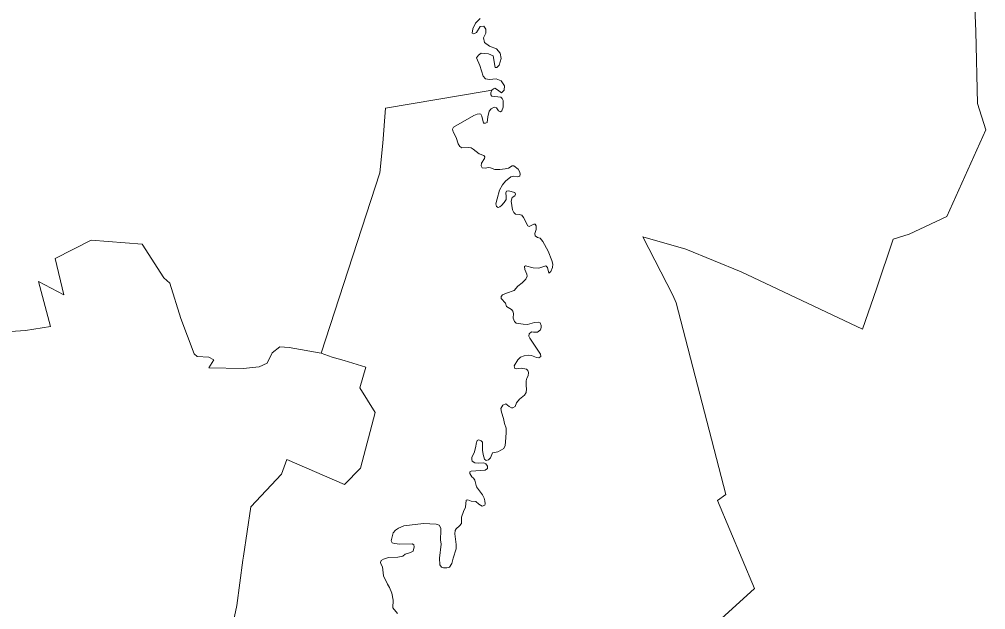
# Model space of a CAD drawing. Extents: x 369010 to 735936, y 6377141 to 6616555.
# Drawn here: x 614415 to 618235, y 6435258 to 6437591 of the extents above; entities that cross this region are included whole.
import ezdxf

# ---------------------------------------------------------------- set-up
doc = ezdxf.new("R2010")
doc.units = 0
doc.header["$LTSCALE"] = 40
doc.layers.add('3', color=7, linetype='Continuous', lineweight=13)

msp = doc.modelspace()

# ---------------------------------------------------------------- linework, layer by layer
at = {"layer": '3'}
for points in [[(618174.49, 6438093.46), (618197, 6437542.33), (618203.62, 6437257.5), (618235.39, 6437153.9), (618082.47, 6436811.47), (617932.85, 6436741.13), (617869.13, 6436722.43), (617804.09, 6436525.97), (617747.98, 6436366.1), (617269.18, 6436593), (617049.72, 6436682.71), (616879.92, 6436731.7), (616999.24, 6436500.65), (617011.82, 6436470.7), (617208.77, 6435712.52), (617175.67, 6435688.52), (617321.48, 6435340.97), (616783.1, 6434851.57)], [(616783.1, 6434851.57), (617321.48, 6435340.97), (617175.67, 6435688.52), (617208.77, 6435712.52), (617011.82, 6436470.7), (616999.24, 6436500.65), (616879.92, 6436731.7), (617049.72, 6436682.71), (617269.18, 6436593), (617747.98, 6436366.1), (617804.09, 6436525.97), (617869.13, 6436722.43), (617932.85, 6436741.13), (618082.47, 6436811.47), (618235.39, 6437153.9), (618203.62, 6437257.5), (618197, 6437542.33), (618174.49, 6438093.46)], [(614986.38, 6436569.67), (615010.38, 6436548.48), (615053.74, 6436408.3), (615105.55, 6436268.95), (615117.46, 6436258.19), (615163.97, 6436255.54), (615183.83, 6436244.95), (615163.97, 6436213.17), (615299.35, 6436210.52), (615363.07, 6436217.14), (615394.52, 6436232.2), (615414.38, 6436272.09), (615445, 6436295.92), (615482.07, 6436293.28), (615608.84, 6436271.43), (615840.22, 6436983.92), (615851.8, 6437101.1), (615862.89, 6437239.13), (616260.77, 6437307.15), (616282.78, 6437310.46), (616289.89, 6437315.92), (616295.19, 6437318.57), (616305.78, 6437311.95), (616321.67, 6437300.04), (616332.43, 6437310.63), (616333.75, 6437327.84), (616320.51, 6437347.7), (616300.49, 6437355.81), (616274.01, 6437353), (616257.95, 6437355.81), (616248.68, 6437366.4), (616235.44, 6437408.94), (616222.2, 6437438.07), (616230.15, 6437448.66), (616240.74, 6437456.6), (616270.03, 6437453.95), (616288.57, 6437446.01), (616296.51, 6437400.83), (616303.13, 6437400.83), (616312.4, 6437410.26), (616320.51, 6437435.42), (616316.37, 6437456.6), (616301.81, 6437473.98), (616274.01, 6437485.24), (616254.14, 6437498.64), (616250.17, 6437517.18), (616259.44, 6437535.71), (616259.44, 6437551.77), (616251.5, 6437563.68), (616236.93, 6437562.36), (616222.2, 6437538.36), (616211.61, 6437533.07), (616204.99, 6437535.71), (616207.64, 6437553.09), (616218.23, 6437575.6), (616236.93, 6437594.14)], [(616236.93, 6437594.14), (616218.23, 6437575.6), (616207.64, 6437553.09), (616204.99, 6437535.71), (616211.61, 6437533.07), (616222.2, 6437538.36), (616236.93, 6437562.36), (616251.5, 6437563.68), (616259.44, 6437551.77), (616259.44, 6437535.71), (616250.17, 6437517.18), (616254.14, 6437498.64), (616274.01, 6437485.24), (616301.81, 6437473.98), (616316.37, 6437456.6), (616320.51, 6437435.42), (616312.4, 6437410.26), (616303.13, 6437400.83), (616296.51, 6437400.83), (616288.57, 6437446.01), (616270.03, 6437453.95), (616240.74, 6437456.6), (616230.15, 6437448.66), (616222.2, 6437438.07), (616235.44, 6437408.94), (616248.68, 6437366.4), (616257.95, 6437355.81), (616274.01, 6437353), (616300.49, 6437355.81), (616320.51, 6437347.7), (616333.75, 6437327.84), (616332.43, 6437310.63), (616321.67, 6437300.04), (616305.78, 6437311.95), (616295.19, 6437318.57), (616289.89, 6437315.92), (616282.78, 6437310.46), (616278.97, 6437300.86), (616278.47, 6437292.75), (616283.6, 6437286.63), (616319.19, 6437282.49), (616324.32, 6437278.19), (616327.46, 6437269.58), (616327.3, 6437243.43), (616322.5, 6437229.03), (616317.04, 6437225.56), (616309.09, 6437228.87), (616301.64, 6437240.79), (616292.38, 6437243.43), (616280.13, 6437237.64), (616272.52, 6437227.88), (616266.89, 6437205.53), (616264.41, 6437183.02), (616257.95, 6437180.05), (616250.01, 6437180.38), (616244.05, 6437207.68), (616239.58, 6437216.13), (616232.96, 6437217.45), (616225.18, 6437216.62), (616211.44, 6437211), (616130.84, 6437164.82), (616128.03, 6437156.38), (616130.02, 6437146.12), (616141.44, 6437123.61), (616149.55, 6437098.95), (616156.17, 6437087.53), (616164.61, 6437083.39), (616190.43, 6437084.88), (616200.69, 6437082.89), (616209.29, 6437078.26), (616232.96, 6437058.9), (616251.83, 6437053.27), (616254.81, 6437046.82), (616253.65, 6437041.02), (616241.57, 6437022.82)], [(616282.78, 6437310.46), (616260.77, 6437307.15), (615862.89, 6437239.13), (615851.8, 6437101.1), (615840.22, 6436983.92), (615608.84, 6436271.43), (615651.54, 6436255.37), (615698.88, 6436242.13), (615784.94, 6436215.98), (615760.61, 6436134.56), (615822.34, 6436036.41), (615764.42, 6435816.29), (615700.87, 6435752.08), (615472.47, 6435851.71), (615451.95, 6435793.45), (615329.64, 6435663.86), (615301.67, 6435468.9), (615299.02, 6435453.01), (615275.02, 6435274.1), (615232.49, 6435075)], [(616303.8, 6436881.81), (616313.4, 6436915.24), (616325.31, 6436936.26), (616337.56, 6436951.65), (616358.08, 6436968.7), (616368.67, 6436971.51), (616385.72, 6436967.87), (616393.5, 6436970.85), (616395.32, 6436979.62), (616393, 6436988.72), (616387.21, 6436998.49), (616369.83, 6437011.23), (616362.88, 6437011.56), (616349.48, 6437002.63), (616336.07, 6437000.47), (616314.55, 6436996.67), (616295.02, 6436997.66), (616278.31, 6437004.45), (616269.87, 6437005.27), (616256.13, 6437002.29), (616244.38, 6437003.78), (616240.74, 6437012.39), (616241.57, 6437022.82), (616253.65, 6437041.02), (616254.81, 6437046.82), (616251.83, 6437053.27), (616232.96, 6437058.9), (616209.29, 6437078.26), (616200.69, 6437082.89), (616190.43, 6437084.88), (616164.61, 6437083.39), (616156.17, 6437087.53), (616149.55, 6437098.95), (616141.44, 6437123.61), (616130.02, 6437146.12), (616128.03, 6437156.38), (616130.84, 6437164.82), (616211.44, 6437211), (616225.18, 6437216.62), (616232.96, 6437217.45), (616239.58, 6437216.13), (616244.05, 6437207.68), (616250.01, 6437180.38), (616257.95, 6437180.05), (616264.41, 6437183.02), (616266.89, 6437205.53), (616272.52, 6437227.88), (616280.13, 6437237.64), (616292.38, 6437243.43), (616301.64, 6437240.79), (616309.09, 6437228.87), (616317.04, 6437225.56), (616322.5, 6437229.03), (616327.3, 6437243.43), (616327.46, 6437269.58), (616324.32, 6437278.19), (616319.19, 6437282.49), (616283.6, 6437286.63), (616278.47, 6437292.75), (616278.97, 6437300.86), (616282.78, 6437310.46)], [(616241.57, 6437022.82), (616240.74, 6437012.39), (616244.38, 6437003.78), (616256.13, 6437002.29), (616269.87, 6437005.27), (616278.31, 6437004.45), (616295.02, 6436997.66), (616314.55, 6436996.67), (616336.07, 6437000.47), (616349.48, 6437002.63), (616362.88, 6437011.56), (616369.83, 6437011.23), (616387.21, 6436998.49), (616393, 6436988.72), (616395.32, 6436979.62), (616393.5, 6436970.85), (616385.72, 6436967.87), (616368.67, 6436971.51), (616358.08, 6436968.7), (616337.56, 6436951.65), (616325.31, 6436936.26), (616313.4, 6436915.24), (616303.8, 6436881.81), (616299.16, 6436861.45), (616301.98, 6436851.69), (616308.1, 6436847.71), (616314.39, 6436850.03), (616321.84, 6436855.33), (616331.6, 6436866.75), (616339.05, 6436878.99), (616339.88, 6436890.58), (616338.55, 6436905.64), (616341.53, 6436911.43), (616348.48, 6436912.43), (616374.14, 6436906.47), (616376.95, 6436900.01), (616374.3, 6436893.72), (616363.05, 6436886.11), (616359.57, 6436872.21), (616365.2, 6436837.78), (616370.49, 6436827.19), (616376.78, 6436820.57), (616391.35, 6436819.25), (616401.11, 6436816.43), (616408.56, 6436808.16), (616425.77, 6436775.06), (616431.23, 6436772.57), (616449.61, 6436781.84), (616454.57, 6436781.84), (616458.38, 6436775.06), (616457.88, 6436760), (616452.75, 6436743.94), (616454.4, 6436735.5), (616463.51, 6436729.05), (616473.77, 6436725.57), (616485.02, 6436712.99), (616505.55, 6436674.1), (616520.77, 6436638.02), (616523.59, 6436623.29), (616522.43, 6436610.22), (616516.3, 6436594.82), (616508.03, 6436588.2), (616502.9, 6436609.88), (616496.94, 6436616.34), (616492.14, 6436615.68), (616469.13, 6436607.24), (616445.96, 6436609.06), (616415.84, 6436617), (616412.04, 6436614.02), (616413.03, 6436602.11), (616420.97, 6436583.57), (616422.13, 6436575.79), (616417.17, 6436564.37), (616402.77, 6436549.81), (616386.22, 6436536.73), (616370.83, 6436519.02), (616340.7, 6436508.76), (616324.65, 6436501.98), (616320.35, 6436495.85), (616319.85, 6436487.41), (616337.06, 6436469.04), (616341.2, 6436455.97), (616360.89, 6436444.21), (616366.52, 6436437.76), (616368.18, 6436428), (616367.18, 6436409.62), (616371.98, 6436396.22), (616379.76, 6436389.93), (616407.07, 6436385.63), (616424.28, 6436384.63), (616451.43, 6436392.41), (616467.81, 6436394.07), (616474.43, 6436391.09), (616478.07, 6436380.83), (616478.24, 6436372.72), (616475.09, 6436363.45), (616464.17, 6436354.84), (616447.45, 6436354.68), (616440.17, 6436355.84), (616430.9, 6436347.73)], [(616419.15, 6436141.84), (616418.49, 6436161.87), (616421.14, 6436172.46), (616426.6, 6436182.39), (616428.59, 6436194.47), (616425.28, 6436202.91), (616419.98, 6436208.37), (616398.46, 6436212.01), (616381.09, 6436209.36), (616373.31, 6436211.19), (616370.99, 6436221.45), (616385.39, 6436244.95), (616395.82, 6436255.21), (616410.38, 6436261.5), (616428.59, 6436262.99), (616439.34, 6436261.83), (616460.03, 6436254.38), (616468.64, 6436253.22), (616476.25, 6436258.02), (616475.42, 6436267.46), (616433.88, 6436330.18), (616429.58, 6436339.12), (616430.9, 6436347.73), (616440.17, 6436355.84), (616447.45, 6436354.68), (616464.17, 6436354.84), (616475.09, 6436363.45), (616478.24, 6436372.72), (616478.07, 6436380.83), (616474.43, 6436391.09), (616467.81, 6436394.07), (616451.43, 6436392.41), (616424.28, 6436384.63), (616407.07, 6436385.63), (616379.76, 6436389.93), (616371.98, 6436396.22), (616367.18, 6436409.62), (616368.18, 6436428), (616366.52, 6436437.76), (616360.89, 6436444.21), (616341.2, 6436455.97), (616337.06, 6436469.04), (616319.85, 6436487.41), (616320.35, 6436495.85), (616324.65, 6436501.98), (616340.7, 6436508.76), (616370.83, 6436519.02), (616386.22, 6436536.73), (616402.77, 6436549.81), (616417.17, 6436564.37), (616422.13, 6436575.79), (616420.97, 6436583.57), (616413.03, 6436602.11), (616412.04, 6436614.02), (616415.84, 6436617), (616445.96, 6436609.06), (616469.13, 6436607.24), (616492.14, 6436615.68), (616496.94, 6436616.34), (616502.9, 6436609.88), (616508.03, 6436588.2), (616516.3, 6436594.82), (616522.43, 6436610.22), (616523.59, 6436623.29), (616520.77, 6436638.02), (616505.55, 6436674.1), (616485.02, 6436712.99), (616473.77, 6436725.57), (616463.51, 6436729.05), (616454.4, 6436735.5), (616452.75, 6436743.94), (616457.88, 6436760), (616458.38, 6436775.06), (616454.57, 6436781.84), (616449.61, 6436781.84), (616431.23, 6436772.57), (616425.77, 6436775.06), (616408.56, 6436808.16), (616401.11, 6436816.43), (616391.35, 6436819.25), (616376.78, 6436820.57), (616370.49, 6436827.19), (616365.2, 6436837.78), (616359.57, 6436872.21), (616363.05, 6436886.11), (616374.3, 6436893.72), (616376.95, 6436900.01), (616374.14, 6436906.47), (616348.48, 6436912.43), (616341.53, 6436911.43), (616338.55, 6436905.64), (616339.88, 6436890.58), (616339.05, 6436878.99), (616331.6, 6436866.75), (616321.84, 6436855.33), (616314.39, 6436850.03), (616308.1, 6436847.71), (616301.98, 6436851.69), (616299.16, 6436861.45), (616303.8, 6436881.81)], [(614299.21, 6436352.19), (614439.89, 6436361.46), (614538.2, 6436377.35), (614490.37, 6436555.27), (614591.33, 6436502.14), (614556.74, 6436645.63), (614698.41, 6436718.46), (614900.16, 6436702.57), (614986.38, 6436569.67)], [(615232.49, 6435075), (615275.02, 6435274.1), (615299.02, 6435453.01), (615301.67, 6435468.9), (615329.64, 6435663.86), (615451.95, 6435793.45), (615472.47, 6435851.71), (615700.87, 6435752.08), (615764.42, 6435816.29), (615822.34, 6436036.41), (615760.61, 6436134.56), (615784.94, 6436215.98), (615698.88, 6436242.13), (615651.54, 6436255.37), (615608.84, 6436271.43), (615482.07, 6436293.28), (615445, 6436295.92), (615414.38, 6436272.09), (615394.52, 6436232.2), (615363.07, 6436217.14), (615299.35, 6436210.52), (615163.97, 6436213.17), (615183.83, 6436244.95), (615163.97, 6436255.54), (615117.46, 6436258.19), (615105.55, 6436268.95), (615053.74, 6436408.3), (615010.38, 6436548.48), (614986.38, 6436569.67), (614900.16, 6436702.57), (614698.41, 6436718.46), (614556.74, 6436645.63), (614591.33, 6436502.14), (614490.37, 6436555.27), (614538.2, 6436377.35), (614439.89, 6436361.46), (614299.21, 6436352.19)], [(616430.9, 6436347.73), (616429.58, 6436339.12), (616433.88, 6436330.18), (616475.42, 6436267.46), (616476.25, 6436258.02), (616468.64, 6436253.22), (616460.03, 6436254.38), (616439.34, 6436261.83), (616428.59, 6436262.99), (616410.38, 6436261.5), (616395.82, 6436255.21), (616385.39, 6436244.95), (616370.99, 6436221.45), (616373.31, 6436211.19), (616381.09, 6436209.36), (616398.46, 6436212.01), (616419.98, 6436208.37), (616425.28, 6436202.91), (616428.59, 6436194.47), (616426.6, 6436182.39), (616421.14, 6436172.46), (616418.49, 6436161.87), (616419.15, 6436141.84), (616420.64, 6436130.42), (616419.15, 6436116.19), (616411.87, 6436105.76), (616392.51, 6436089.21), (616381.09, 6436074.81), (616374.63, 6436060.41), (616366.69, 6436055.78), (616361.23, 6436055.78), (616351.63, 6436060.91), (616338.55, 6436071.67), (616326.3, 6436065.54), (616322.17, 6436058.92), (616318.86, 6436052.3), (616321.01, 6436038.56), (616329.61, 6436013.57), (616333.42, 6435993.05), (616339.38, 6435974.85), (616339.38, 6435958.96), (616338.22, 6435936.78), (616335.41, 6435906.16), (616330.61, 6435894.74), (616321.51, 6435888.95), (616306.78, 6435882), (616285.76, 6435878.19), (616277.15, 6435858.17), (616270.2, 6435850.06), (616260.6, 6435847.41), (616254.31, 6435852.54), (616248.68, 6435871.57), (616246.7, 6435888.62), (616245.7, 6435919.07), (616240.57, 6435925.53), (616230.48, 6435928.84), (616224.69, 6435925.69), (616220.88, 6435913.61), (616220.22, 6435902.52), (616213.27, 6435877.69), (616203.67, 6435860.32), (616203.34, 6435851.71), (616205.16, 6435844.26), (616216.08, 6435838.3), (616231.64, 6435836.32), (616250.83, 6435837.64), (616259.11, 6435834.5), (616265.9, 6435824.73), (616265.4, 6435816.13), (616257.29, 6435808.51), (616201.35, 6435805.37), (616195.89, 6435801.89), (616196.05, 6435795.44), (616204, 6435783.19), (616211.11, 6435777.23), (616215.42, 6435769.12), (616223.03, 6435742.64), (616245.54, 6435711.36), (616252.66, 6435697.79), (616255.8, 6435688.19), (616256.3, 6435676.61), (616255.14, 6435670.81), (616245.04, 6435667.01), (616230.97, 6435674.79), (616220.05, 6435685.38), (616201.35, 6435686.21), (616188.27, 6435692.16), (616181.32, 6435690.68), (616178.68, 6435663.2), (616170.57, 6435645.99), (616162.62, 6435623.15), (616163.12, 6435597.83), (616155.01, 6435588.56), (616141.44, 6435577.14), (616137.63, 6435570.19), (616136.31, 6435557.11), (616141.93, 6435515.9), (616142.6, 6435498.19), (616129.52, 6435461.78), (616124.72, 6435439.61)], [(615967.49, 6435517.39), (615919, 6435516.73), (615898.64, 6435518.88), (615888.71, 6435522.03), (615885.57, 6435529.81), (615893.18, 6435561.09), (615901.62, 6435571.84), (615913.54, 6435580.28), (615935.38, 6435588.89), (616012.84, 6435598.16), (616062.99, 6435595.01), (616074.57, 6435591.21), (616081.03, 6435579.79), (616081.86, 6435571.02), (616080.7, 6435533.12), (616083.18, 6435516.73), (616076.56, 6435461.29), (616077.55, 6435435.47), (616084.34, 6435426.2), (616091.62, 6435422.72), (616105.03, 6435423.06), (616115.62, 6435426.2), (616124.72, 6435439.61), (616129.52, 6435461.78), (616142.6, 6435498.19), (616141.93, 6435515.9), (616136.31, 6435557.11), (616137.63, 6435570.19), (616141.44, 6435577.14), (616155.01, 6435588.56), (616163.12, 6435597.83), (616162.62, 6435623.15), (616170.57, 6435645.99), (616178.68, 6435663.2), (616181.32, 6435690.68), (616188.27, 6435692.16), (616201.35, 6435686.21), (616220.05, 6435685.38), (616230.97, 6435674.79), (616245.04, 6435667.01), (616255.14, 6435670.81), (616256.3, 6435676.61), (616255.8, 6435688.19), (616252.66, 6435697.79), (616245.54, 6435711.36), (616223.03, 6435742.64), (616215.42, 6435769.12), (616211.11, 6435777.23), (616204, 6435783.19), (616196.05, 6435795.44), (616195.89, 6435801.89), (616201.35, 6435805.37), (616257.29, 6435808.51), (616265.4, 6435816.13), (616265.9, 6435824.73), (616259.11, 6435834.5), (616250.83, 6435837.64), (616231.64, 6435836.32), (616216.08, 6435838.3), (616205.16, 6435844.26), (616203.34, 6435851.71), (616203.67, 6435860.32), (616213.27, 6435877.69), (616220.22, 6435902.52), (616220.88, 6435913.61), (616224.69, 6435925.69), (616230.48, 6435928.84), (616240.57, 6435925.53), (616245.7, 6435919.07), (616246.7, 6435888.62), (616248.68, 6435871.57), (616254.31, 6435852.54), (616260.6, 6435847.41), (616270.2, 6435850.06), (616277.15, 6435858.17), (616285.76, 6435878.19), (616306.78, 6435882), (616321.51, 6435888.95), (616330.61, 6435894.74), (616335.41, 6435906.16), (616338.22, 6435936.78), (616339.38, 6435958.96), (616339.38, 6435974.85), (616333.42, 6435993.05), (616329.61, 6436013.57), (616321.01, 6436038.56), (616318.86, 6436052.3), (616322.17, 6436058.92), (616326.3, 6436065.54), (616338.55, 6436071.67), (616351.63, 6436060.91), (616361.23, 6436055.78), (616366.69, 6436055.78), (616374.63, 6436060.41), (616381.09, 6436074.81), (616392.51, 6436089.21), (616411.87, 6436105.76), (616419.15, 6436116.19), (616420.64, 6436130.42), (616419.15, 6436141.84)], [(616124.72, 6435439.61), (616115.62, 6435426.2), (616105.03, 6435423.06), (616091.62, 6435422.72), (616084.34, 6435426.2), (616077.55, 6435435.47), (616076.56, 6435461.29), (616083.18, 6435516.73), (616080.7, 6435533.12), (616081.86, 6435571.02), (616081.03, 6435579.79), (616074.57, 6435591.21), (616062.99, 6435595.01), (616012.84, 6435598.16), (615935.38, 6435588.89), (615913.54, 6435580.28), (615901.62, 6435571.84), (615893.18, 6435561.09), (615885.57, 6435529.81), (615888.71, 6435522.03), (615898.64, 6435518.88), (615919, 6435516.73), (615967.49, 6435517.39), (615974.77, 6435514.08), (615976.59, 6435506.3), (615971.46, 6435488.93), (615962.03, 6435484.13), (615940.68, 6435477.67), (615931.25, 6435469.07), (615911.39, 6435465.09), (615874.31, 6435463.6), (615854.45, 6435457.65), (615845.18, 6435451.52), (615842.54, 6435444.24), (615845.18, 6435436.79), (615850.65, 6435426.53), (615855.28, 6435391.61), (615870.67, 6435357.85), (615878.62, 6435345.6), (615887.22, 6435323.09), (615892.52, 6435295.29), (615891.53, 6435264.34), (615910.39, 6435241.99)], [(615910.39, 6435241.99), (615891.53, 6435264.34), (615892.52, 6435295.29), (615887.22, 6435323.09), (615878.62, 6435345.6), (615870.67, 6435357.85), (615855.28, 6435391.61), (615850.65, 6435426.53), (615845.18, 6435436.79), (615842.54, 6435444.24), (615845.18, 6435451.52), (615854.45, 6435457.65), (615874.31, 6435463.6), (615911.39, 6435465.09), (615931.25, 6435469.07), (615940.68, 6435477.67), (615962.03, 6435484.13), (615971.46, 6435488.93), (615976.59, 6435506.3), (615974.77, 6435514.08), (615967.49, 6435517.39)]]:
    msp.add_lwpolyline(points, dxfattribs=at)

doc.saveas('drawing.dxf')
